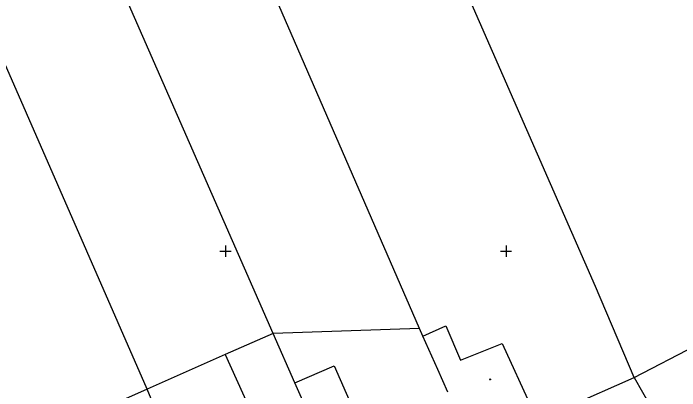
# Model space of a CAD drawing. Extents: x -711081 to -709338, y -1025122 to -1024092.
# Drawn here: x -709993.9 to -709934.5, y -1024562.4 to -1024528.8 of the extents above; entities that cross this region are included whole.
import ezdxf

# ---------------------------------------------------------------- set-up
doc = ezdxf.new("R2010")
doc.units = 0
for name, color, linetype in [('Z_hektometricka_sit', 7, 'Continuous'), ('Z_katastr_hranice', 7, 'Continuous'), ('Z_katastr_hranice_katastralniho_uzemi', 7, 'Continuous'), ('Z_katastr_vnitrni_kresba', 7, 'Continuous'), ('Z_katastr_znacky_budov', 7, 'Continuous')]:
    doc.layers.add(name, color=color, linetype=linetype)

msp = doc.modelspace()

# ---------------------------------------------------------------- linework, layer by layer
at = {"layer": 'Z_hektometricka_sit'}
for p, q in [((-709975, -1024549.5), (-709975, -1024550.5)), ((-709950, -1024549.5), (-709950, -1024550.5)), ((-709975.5, -1024550), (-709974.5, -1024550)), ((-709950.5, -1024550), (-709949.5, -1024550))]:
    msp.add_line(p, q, dxfattribs=at)
at = {"layer": 'Z_katastr_hranice'}
for p, q in [((-709942.04, -1024553.14), (-709988.64, -1024446.81)), ((-709981.98, -1024562.29), (-710026.27, -1024461.09)), ((-709957.72, -1024556.87), (-709972.39, -1024523.16)), ((-709970.73, -1024557.33), (-709983.63, -1024527.99)), ((-709938.58, -1024561.23), (-709942.04, -1024553.14)), ((-709957.41, -1024557.56), (-709955.36, -1024556.64)), ((-709955.36, -1024556.64), (-709954.05, -1024559.71)), ((-709970.73, -1024557.33), (-709975.02, -1024559.21)), ((-709957.72, -1024556.87), (-709970.73, -1024557.33)), ((-709968.8, -1024561.73), (-709970.73, -1024557.33)), ((-709957.41, -1024557.56), (-709957.72, -1024556.87)), ((-709956.08, -1024560.53), (-709957.41, -1024557.56)), ((-709954.05, -1024559.71), (-709950.34, -1024558.22)), ((-709950.34, -1024558.22), (-709947.22, -1024565.04)), ((-709975.02, -1024559.21), (-709981.98, -1024562.29)), ((-709955.17, -1024562.54), (-709956.08, -1024560.53)), ((-709938.58, -1024561.23), (-709933.15, -1024570.81)), ((-709965.98, -1024568.15), (-709968.8, -1024561.73)), ((-709981.98, -1024562.29), (-709992.49, -1024566.92)), ((-709979.19, -1024568.68), (-709981.98, -1024562.29))]:
    msp.add_line(p, q, dxfattribs=at)
at = {"layer": 'Z_katastr_hranice_katastralniho_uzemi'}
for p, q in [((-709938.58, -1024561.23), (-709929.42, -1024556.5)), ((-709938.58, -1024561.23), (-709929.42, -1024556.5)), ((-709947.22, -1024565.04), (-709938.58, -1024561.23)), ((-709947.22, -1024565.04), (-709938.58, -1024561.23))]:
    msp.add_line(p, q, dxfattribs=at)
at = {"layer": 'Z_katastr_vnitrni_kresba'}
for p, q in [((-709975.02, -1024559.21), (-709968.46, -1024573.68)), ((-709968.8, -1024561.73), (-709965.3, -1024560.2)), ((-709965.3, -1024560.2), (-709962.48, -1024566.61))]:
    msp.add_line(p, q, dxfattribs=at)
at = {"layer": 'Z_katastr_znacky_budov'}
msp.add_circle((-709951.422, -1024561.41), 0.0437, dxfattribs=at)

doc.saveas('drawing.dxf')
